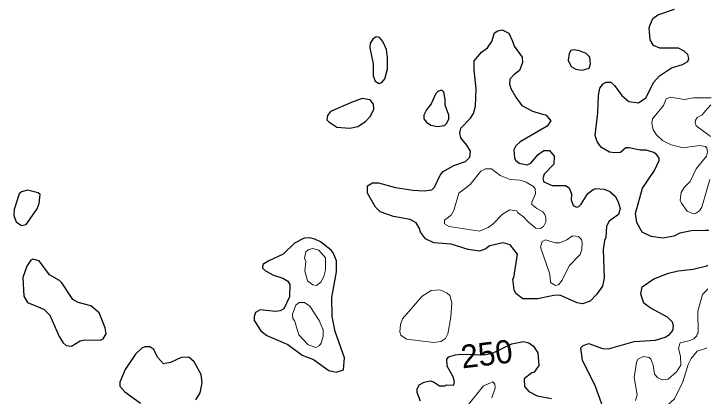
# Model space of a CAD drawing. Extents: x 763.2 to 816.8, y 7896.5 to 7952.7.
# Drawn here: x 811.865 to 816.676, y 7942.438 to 7945.076 of the extents above; entities that cross this region are included whole.
import ezdxf
from ezdxf.enums import TextEntityAlignment as Align

# ---------------------------------------------------------------- set-up
doc = ezdxf.new("R2010")
doc.units = 0
doc.header["$LTSCALE"] = 0.064
doc.layers.add('1', color=7, linetype='Continuous', lineweight=25)
doc.layers.add('2', color=7, linetype='Continuous', lineweight=13)
doc.layers.add('61', color=7, linetype='Continuous')

msp = doc.modelspace()

# ---------------------------------------------------------------- linework, layer by layer
at = {"layer": '1'}
for points in [[(816.6604, 7943.5801), (816.634, 7943.58), (816.5398, 7943.5795), (816.4603, 7943.5629), (816.419, 7943.5411), (816.3436, 7943.5271), (816.2622, 7943.5387), (816.2006, 7943.5698), (816.1645, 7943.6371), (816.1536, 7943.6981), (816.2023, 7943.8736), (816.2847, 7943.996), (816.3171, 7944.0651), (816.3167, 7944.0793), (816.3025, 7944.1029), (816.281, 7944.119), (816.2275, 7944.1347), (816.1866, 7944.1352), (816.1103, 7944.1527), (816.0865, 7944.1508), (816.0511, 7944.12), (816.0101, 7944.1167), (815.9747, 7944.1222), (815.9205, 7944.153), (815.9076, 7944.167), (815.89, 7944.1959), (815.8768, 7944.237), (815.8947, 7944.3923), (815.8982, 7944.5121), (815.9079, 7944.5632), (815.9308, 7944.5926), (815.9508, 7944.6048), (815.9836, 7944.6062), (816.0087, 7944.583), (816.0597, 7944.5125), (816.109, 7944.4713), (816.1748, 7944.4623), (816.2255, 7944.4974), (816.2815, 7944.6042), (816.3206, 7944.6493), (816.4037, 7944.7032), (816.4792, 7944.728), (816.5145, 7944.7471), (816.5223, 7944.7693), (816.5157, 7944.7956), (816.4902, 7944.8197), (816.4519, 7944.8407), (816.3229, 7944.8408), (816.2779, 7944.8583), (816.2563, 7944.8983), (816.2487, 7944.9828), (816.2746, 7945.0437), (816.3075, 7945.0705), (816.4223, 7945.1102)], [(815.0403, 7944.6896), (815.0411, 7944.7525), (815.0928, 7944.812), (815.1342, 7944.8415), (815.162, 7944.8867), (815.1804, 7944.945), (815.2044, 7944.9604), (815.2337, 7944.9666), (815.2793, 7944.9437), (815.3065, 7944.8885), (815.3163, 7944.854), (815.3716, 7944.778), (815.3737, 7944.7413), (815.3542, 7944.6862), (815.3164, 7944.6576), (815.2873, 7944.6254), (815.2852, 7944.5919), (815.2938, 7944.5603), (815.3283, 7944.5008), (815.3704, 7944.4446), (815.4428, 7944.4053), (815.5378, 7944.3775), (815.569, 7944.3377), (815.5452, 7944.3019), (815.3591, 7944.194), (815.3292, 7944.1658), (815.3148, 7944.1385), (815.3194, 7944.0825), (815.3263, 7944.0677), (815.3516, 7944.0462), (815.4066, 7944.0338), (815.431, 7944.0458), (815.4824, 7944.1054), (815.5211, 7944.1343), (815.5616, 7944.1336), (815.5939, 7944.0938), (815.5897, 7944.0379), (815.5233, 7943.9698), (815.5156, 7943.9402), (815.5229, 7943.9162), (815.5801, 7943.8917), (815.6716, 7943.8917), (815.6962, 7943.8762), (815.7121, 7943.8316), (815.7109, 7943.7916), (815.7239, 7943.7541), (815.7463, 7943.7425), (815.7622, 7943.746), (815.7791, 7943.7618), (815.8264, 7943.8364), (815.863, 7943.8648), (815.8807, 7943.8702), (815.9375, 7943.8668), (815.9763, 7943.8493), (816.0136, 7943.8183), (816.0352, 7943.78), (816.0493, 7943.7321), (816.0365, 7943.6908), (815.9734, 7943.6463), (815.954, 7943.6099), (815.9504, 7943.5319), (815.9406, 7943.5123), (815.9309, 7943.4489), (815.9375, 7943.2532), (815.9258, 7943.1961), (815.8854, 7943.1381), (815.8408, 7943.0939), (815.7896, 7943.0752), (815.752, 7943.0812), (815.6311, 7943.1339), (815.5917, 7943.1322), (815.4773, 7943.1098), (815.3758, 7943.1087), (815.3275, 7943.1461), (815.3162, 7943.1718), (815.3082, 7943.2445), (815.3146, 7943.2548), (815.3391, 7943.4167), (815.2892, 7943.481), (815.2419, 7943.4954), (815.1468, 7943.4747), (815.1217, 7943.4544), (815.0776, 7943.4383), (814.9988, 7943.4509), (814.8832, 7943.4872), (814.7625, 7943.4963), (814.7047, 7943.5225), (814.6697, 7943.5698), (814.6635, 7943.595), (814.6417, 7943.634), (814.5998, 7943.6565), (814.4847, 7943.6773), (814.3917, 7943.7108), (814.3594, 7943.7413), (814.3041, 7943.8393)], [(814.617, 7943.8588), (814.6969, 7943.8557), (814.7497, 7943.8618), (814.7677, 7943.8794), (814.8055, 7943.9629), (814.826, 7943.9895), (814.9015, 7944.0295), (814.981, 7944.0579), (815.0117, 7944.0867), (815.0148, 7944.1279), (814.9904, 7944.1701), (814.9487, 7944.22), (814.9422, 7944.2537), (814.9489, 7944.2884), (815.0159, 7944.3575), (815.0368, 7944.3898), (815.0498, 7944.4383), (815.0549, 7944.5581), (815.0403, 7944.6896)], [(814.3041, 7943.8393), (814.3041, 7943.8886), (814.3402, 7943.9096), (814.3804, 7943.9096), (814.4972, 7943.8771), (814.617, 7943.8588)], [(815.952, 7942.2999), (815.8774, 7942.5047), (815.7884, 7942.6864), (815.7771, 7942.7714), (815.7936, 7942.7876), (815.8317, 7942.8005), (815.927, 7942.7663), (815.9669, 7942.7632), (816.1446, 7942.8136), (816.2922, 7942.8243), (816.3599, 7942.8443), (816.3897, 7942.8621), (816.4114, 7942.8906), (816.4171, 7942.9236), (816.409, 7942.9481), (816.374, 7942.9833), (816.2562, 7943.0462), (816.2113, 7943.0791), (816.1908, 7943.1415), (816.201, 7943.1921), (816.28, 7943.2478), (816.3813, 7943.2853), (816.4496, 7943.3016), (816.5518, 7943.3139), (816.6459, 7943.338), (816.6564, 7943.3407)], [(814.671, 7942.4035), (814.6476, 7942.4636), (814.6477, 7942.4865), (814.6615, 7942.5164), (814.6962, 7942.5341), (814.7367, 7942.5425), (814.7608, 7942.5357), (814.8021, 7942.5095), (814.8389, 7942.5081), (814.8513, 7942.516), (814.9016, 7942.5134), (814.9052, 7942.5358), (814.8965, 7942.5705), (814.8546, 7942.6452), (814.8531, 7942.6936), (814.8658, 7942.708), (814.9095, 7942.7233), (814.9482, 7942.7282), (815.1069, 7942.7233), (815.1685, 7942.734), (815.3004, 7942.7985)], [(815.3004, 7942.7985), (815.3804, 7942.8135), (815.4188, 7942.805), (815.4515, 7942.7817), (815.4806, 7942.7371), (815.4868, 7942.6497)], [(813.1203, 7942.412), (813.1503, 7942.4612), (813.1633, 7942.5301), (813.1564, 7942.5857), (813.1079, 7942.6732), (813.0719, 7942.7068), (813.0181, 7942.7049), (812.9449, 7942.6701), (812.8962, 7942.6593), (812.8548, 7942.7074), (812.8316, 7942.7604), (812.8033, 7942.7775), (812.7691, 7942.7773), (812.7489, 7942.769), (812.705, 7942.7282), (812.6333, 7942.6212), (812.5963, 7942.5343), (812.5953, 7942.506), (812.6294, 7942.4669), (812.7392, 7942.3895)], [(815.4868, 7942.6497), (815.4541, 7942.6037), (815.4391, 7942.5994), (815.3857, 7942.5566), (815.3882, 7942.5034), (815.4183, 7942.469), (815.4767, 7942.4393), (815.5744, 7942.4212)]]:
    msp.add_lwpolyline(points, dxfattribs=at)
for points in [[(814.4433, 7944.7748), (814.4369, 7944.8299), (814.4111, 7944.8853), (814.3882, 7944.9132), (814.3652, 7944.9176), (814.3414, 7944.9017), (814.3237, 7944.8735), (814.3222, 7944.8425), (814.3433, 7944.7315), (814.3436, 7944.6493), (814.3571, 7944.6115), (814.3857, 7944.596), (814.4031, 7944.604), (814.4236, 7944.6289), (814.4421, 7944.6938)], [(815.8143, 7944.8023), (815.7668, 7944.8225), (815.7313, 7944.8283), (815.7089, 7944.8228), (815.6973, 7944.8037), (815.6894, 7944.7577), (815.7105, 7944.7126), (815.7437, 7944.6955), (815.7855, 7944.6889), (815.8338, 7944.7023), (815.8434, 7944.7323), (815.8381, 7944.7789)], [(814.8414, 7944.4464), (814.8412, 7944.4867), (814.8311, 7944.536), (814.821, 7944.5477), (814.8072, 7944.5477), (814.79, 7944.5403), (814.7771, 7944.5272), (814.7453, 7944.4563), (814.7124, 7944.4143), (814.694, 7944.3772), (814.6927, 7944.3526), (814.7114, 7944.3292), (814.7422, 7944.3079), (814.7871, 7944.2995), (814.836, 7944.3068), (814.8504, 7944.3188), (814.866, 7944.3503), (814.8659, 7944.3772)], [(814.2913, 7944.3344), (814.3266, 7944.3712), (814.3495, 7944.4186), (814.3459, 7944.4533), (814.3224, 7944.4843), (814.2693, 7944.4914), (814.1989, 7944.4672), (814.0505, 7944.4019), (814.0301, 7944.3755), (814.0249, 7944.3454), (814.0378, 7944.3306), (814.0935, 7944.2937), (814.1831, 7944.2879), (814.2387, 7944.2991)], [(812.0263, 7943.7299), (812.0392, 7943.7685), (812.0464, 7943.8301), (812.0327, 7943.8412), (811.9589, 7943.8585), (811.9179, 7943.8472), (811.9014, 7943.8341), (811.8669, 7943.7265), (811.8653, 7943.6857), (811.8804, 7943.6403), (811.9173, 7943.6155), (811.9488, 7943.6223)], [(814.1473, 7942.7009), (814.0821, 7942.8843), (814.0608, 7942.9862), (814.0592, 7943.1185), (814.0903, 7943.296), (814.0904, 7943.3721), (814.069, 7943.4264), (814.055, 7943.4452), (813.9817, 7943.5033), (813.9424, 7943.5218), (813.907, 7943.53), (813.8685, 7943.5278), (813.8018, 7943.4927), (813.7232, 7943.4181), (813.6237, 7943.3723), (813.5829, 7943.3456), (813.5812, 7943.3218), (813.6011, 7943.3016), (813.6564, 7943.2723), (813.7215, 7943.2527), (813.7553, 7943.2303), (813.7696, 7943.2084), (813.7679, 7943.1235), (813.7285, 7943.0406), (813.7024, 7943.0275), (813.6704, 7943.0225), (813.5639, 7943.0333), (813.533, 7943.0149), (813.522, 7942.9869), (813.5224, 7942.9598), (813.5693, 7942.8893), (813.6113, 7942.8564), (813.7551, 7942.7938), (813.8538, 7942.7194), (813.9318, 7942.6906), (814.0385, 7942.6146), (814.0887, 7942.6034), (814.1395, 7942.6189)], [(812.5024, 7942.8686), (812.4959, 7942.9087), (812.454, 7943.0133), (812.3958, 7943.0615), (812.3096, 7943.0846), (812.2718, 7943.1036), (812.1954, 7943.2196), (812.1789, 7943.2359), (812.1118, 7943.274), (812.0395, 7943.3717), (811.9948, 7943.3821), (811.982, 7943.3755), (811.9538, 7943.334), (811.9277, 7943.2557), (811.9338, 7943.1271), (811.9597, 7943.0829), (812.0715, 7943.0389), (812.114, 7942.9969), (812.1766, 7942.85), (812.2048, 7942.806), (812.2259, 7942.7874), (812.262, 7942.7827), (812.3214, 7942.8198), (812.3531, 7942.8267), (812.4632, 7942.8238), (812.4801, 7942.8341)]]:
    msp.add_lwpolyline(points, close=True, dxfattribs=at)
at = {"layer": '2'}
for points in [[(816.6757, 7944.4979), (816.6345, 7944.4978), (816.5552, 7944.4976), (816.49, 7944.4866), (816.3982, 7944.5015), (816.3662, 7944.4893), (816.3467, 7944.4439), (816.2711, 7944.3512), (816.2664, 7944.3215), (816.277, 7944.2771), (816.2984, 7944.2414), (816.3412, 7944.2033), (816.401, 7944.1728), (816.4826, 7944.1516), (816.5969, 7944.1677), (816.6381, 7944.1614), (816.6455, 7944.1521), (816.6509, 7944.1223), (816.6446, 7944.095), (816.5725, 7944.0074), (816.532, 7943.9192), (816.4898, 7943.8768), (816.4702, 7943.8441), (816.4631, 7943.7908), (816.471, 7943.7702), (816.5102, 7943.7141), (816.5536, 7943.6963), (816.5694, 7943.6984), (816.595, 7943.7166), (816.6111, 7943.7424), (816.6459, 7943.8622), (816.6663, 7943.9325)], [(816.6713, 7944.2304), (816.6598, 7944.2391), (816.5732, 7944.3048), (816.5655, 7944.3263), (816.5672, 7944.3436), (816.5805, 7944.3619), (816.6134, 7944.3804), (816.6374, 7944.4068), (816.6749, 7944.4481)], [(816.6537, 7943.178), (816.6385, 7943.1618), (816.6163, 7943.1382), (816.5853, 7943.023), (816.5864, 7942.8741), (816.5788, 7942.866), (816.5782, 7942.8534), (816.5574, 7942.8322), (816.5318, 7942.8209), (816.4617, 7942.8063), (816.4519, 7942.7697), (816.4653, 7942.7121), (816.4667, 7942.6523), (816.4363, 7942.6041), (816.3807, 7942.5539), (816.3385, 7942.5507), (816.3078, 7942.5636), (816.286, 7942.5893), (816.2756, 7942.6522), (816.26, 7942.6925), (816.2478, 7942.7047), (816.2088, 7942.7118), (816.1712, 7942.6918), (816.1613, 7942.6704), (816.1462, 7942.5672), (816.1655, 7942.4458), (816.1535, 7942.4078)], [(816.6469, 7942.77), (816.6313, 7942.7651), (816.5791, 7942.7486), (816.538, 7942.6975), (816.518, 7942.6549), (816.4801, 7942.5366), (816.4224, 7942.4181), (816.3713, 7942.3701), (816.2821, 7942.3415), (816.2245, 7942.298), (816.2142, 7942.2725), (816.2072, 7942.2131), (816.2178, 7942.1557), (816.2596, 7942.1192), (816.3051, 7942.0973), (816.3582, 7942.093), (816.4013, 7942.1005), (816.4786, 7942.1342), (816.5056, 7942.1247), (816.5502, 7942.0486), (816.6038, 7942.0223), (816.6341, 7942.0074)], [(815.1634, 7942.4267), (815.1864, 7942.4932), (815.1845, 7942.5192), (815.1709, 7942.5355), (815.1056, 7942.5074), (814.9827, 7942.3567)]]:
    msp.add_lwpolyline(points, dxfattribs=at)
for points in [[(815.2869, 7943.7244), (815.3352, 7943.7177), (815.3394, 7943.7063), (815.3819, 7943.6763), (815.4155, 7943.6381), (815.4655, 7943.5974), (815.498, 7943.5944), (815.5205, 7943.6082), (815.5365, 7943.6417), (815.5365, 7943.6717), (815.5295, 7943.6926), (815.5143, 7943.7094), (815.4729, 7943.732), (815.4381, 7943.7611), (815.4382, 7943.7755), (815.464, 7943.8336), (815.461, 7943.8696), (815.4505, 7943.8837), (815.3994, 7943.9154), (815.358, 7943.9274), (815.2887, 7943.9334), (815.2211, 7943.9601), (815.1604, 7944.0075), (815.1186, 7944.0066), (815.0869, 7943.991), (815.0137, 7943.8981), (814.9358, 7943.8382), (814.9002, 7943.7186), (814.8813, 7943.6871), (814.8369, 7943.6532), (814.8365, 7943.6281), (814.8693, 7943.6093), (815.0779, 7943.5764), (815.1386, 7943.601), (815.1691, 7943.6245), (815.2359, 7943.6945)], [(815.499, 7943.4655), (815.5108, 7943.5058), (815.5344, 7943.5166), (815.603, 7943.4956), (815.6293, 7943.495), (815.6805, 7943.5169), (815.7207, 7943.5447), (815.7606, 7943.5402), (815.7807, 7943.5192), (815.7864, 7943.4979), (815.7829, 7943.4496), (815.7728, 7943.4159), (815.696, 7943.3379), (815.648, 7943.2387), (815.6231, 7943.2058), (815.6022, 7943.2019), (815.5681, 7943.2214), (815.5625, 7943.2793)], [(813.8799, 7943.3669), (813.8706, 7943.3911), (813.8802, 7943.4347), (813.8948, 7943.4477), (813.9262, 7943.4576), (813.9702, 7943.4443), (814.0144, 7943.3932), (814.0147, 7943.309), (814.0034, 7943.263), (813.983, 7943.2241), (813.9535, 7943.2019), (813.9283, 7943.2048), (813.89, 7943.233), (813.8736, 7943.3018)], [(814.8809, 7942.9833), (814.8873, 7943.0808), (814.8721, 7943.1312), (814.854, 7943.1491), (814.8043, 7943.1716), (814.7445, 7943.1668), (814.6815, 7943.1268), (814.546, 7942.9703), (814.5319, 7942.9325), (814.5274, 7942.882), (814.534, 7942.8594), (814.5745, 7942.8311), (814.7635, 7942.8072), (814.8121, 7942.8148), (814.8426, 7942.8349), (814.8592, 7942.8684)], [(813.9495, 7942.7731), (813.9731, 7942.787), (813.9846, 7942.8031), (813.9999, 7942.8521), (813.998, 7942.8949), (813.9716, 7942.9605), (813.9061, 7943.0585), (813.8711, 7943.083), (813.8344, 7943.083), (813.8113, 7943.0649), (813.7881, 7943.0026), (813.7909, 7942.973), (813.8008, 7942.9604), (813.8307, 7942.8615), (813.8956, 7942.792)]]:
    msp.add_lwpolyline(points, close=True, dxfattribs=at)

# ---------------------------------------------------------------- texts
at = {"layer": '61'}
msp.add_text('250', height=0.16, rotation=6.846, dxfattribs=at).set_placement((815.1367, 7942.6496), align=Align.CENTER)

doc.saveas('drawing.dxf')
